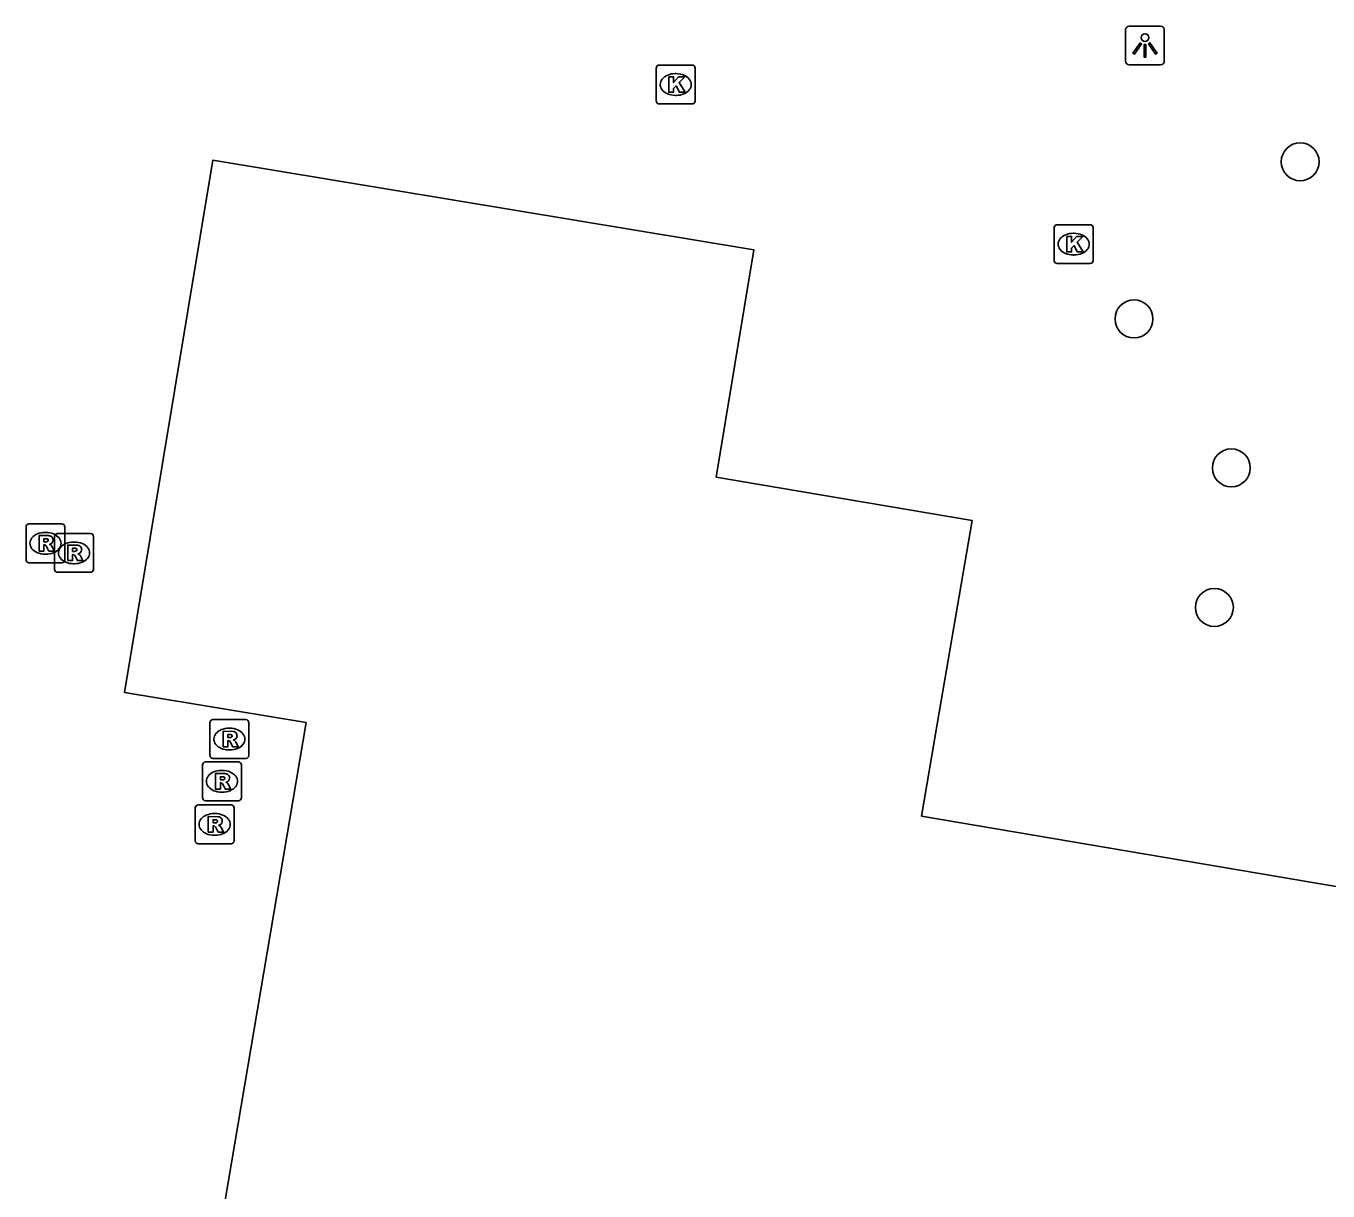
# Model space of a CAD drawing. Extents: x 161258 to 161838, y 380836 to 381727.
# Drawn here: x 161385.25 to 161418.8, y 380963.97 to 380993.97 of the extents above; entities that cross this region are included whole.
import ezdxf

# ---------------------------------------------------------------- set-up
doc = ezdxf.new("R2010")
doc.units = 0
for name, color, linetype in [('IMGEO_Boom', 7, 'Continuous'), ('IMGEO_Kolk', 7, 'Continuous'), ('IMGEO_Lichtpunt', 7, 'Continuous'), ('IMGEO_Pand', 7, 'Continuous'), ('IMGEO_Rioolput', 7, 'Continuous')]:
    doc.layers.add(name, color=color, linetype=linetype)

msp = doc.modelspace()

# ---------------------------------------------------------------- linework, layer by layer
at = {"layer": 'IMGEO_Boom'}
for centre in [(161418.081, 380990.471), (161413.8, 380986.425), (161416.307, 380982.589), (161415.87, 380978.995)]:
    msp.add_circle(centre, 0.489, dxfattribs=at)
at = {"layer": 'IMGEO_Kolk'}
for p, q in [((161401.492, 380992.036), (161401.492, 380992.888)), ((161401.567, 380992.962), (161402.419, 380992.962)), ((161402.493, 380992.888), (161402.493, 380992.036)), ((161401.98, 380992.742), (161402.005, 380992.742)), ((161402.003, 380992.182), (161401.978, 380992.182)), ((161402.419, 380991.962), (161401.567, 380991.962)), ((161411.821, 380988.851), (161412.673, 380988.851)), ((161411.746, 380987.925), (161411.746, 380988.777)), ((161412.234, 380988.631), (161412.259, 380988.631)), ((161412.747, 380988.777), (161412.747, 380987.925)), ((161412.673, 380987.851), (161411.821, 380987.851)), ((161412.257, 380988.071), (161412.232, 380988.071))]:
    msp.add_line(p, q, dxfattribs=at)
for points in [[(161401.492, 380992.036), (161401.492, 380992.888)], [(161401.567, 380992.962), (161402.419, 380992.962)], [(161402.493, 380992.888), (161402.493, 380992.036)], [(161401.813, 380992.662), (161401.936, 380992.662), (161401.936, 380992.511), (161402.066, 380992.662), (161402.23, 380992.662), (161402.084, 380992.511), (161402.237, 380992.262), (161402.085, 380992.262), (161402, 380992.426), (161401.936, 380992.359), (161401.936, 380992.262), (161401.813, 380992.262), (161401.813, 380992.662)], [(161402.419, 380991.962), (161401.567, 380991.962)], [(161411.821, 380988.851), (161412.673, 380988.851)], [(161411.746, 380987.925), (161411.746, 380988.777)], [(161412.067, 380988.551), (161412.19, 380988.551), (161412.19, 380988.4), (161412.32, 380988.551), (161412.484, 380988.551), (161412.338, 380988.4), (161412.491, 380988.151), (161412.339, 380988.151), (161412.254, 380988.315), (161412.19, 380988.248), (161412.19, 380988.151), (161412.067, 380988.151), (161412.067, 380988.551)], [(161412.747, 380988.777), (161412.747, 380987.925)], [(161412.673, 380987.851), (161411.821, 380987.851)]]:
    msp.add_lwpolyline(points, dxfattribs=at)
for centre, start, end in [((161401.569, 380992.886), 91.552, 178.448), ((161401.569, 380992.886), 91.552, 178.448), ((161402.417, 380992.886), 1.552, 88.448), ((161402.417, 380992.886), 1.552, 88.448), ((161401.569, 380992.038), 181.552, 268.448), ((161401.569, 380992.038), 181.552, 268.448), ((161402.417, 380992.038), 271.552, 358.448), ((161402.417, 380992.038), 271.552, 358.448), ((161411.823, 380988.775), 91.552, 178.448), ((161411.823, 380988.775), 91.552, 178.448), ((161412.671, 380988.775), 1.552, 88.448), ((161412.671, 380988.775), 1.552, 88.448), ((161411.823, 380987.927), 181.552, 268.448), ((161411.823, 380987.927), 181.552, 268.448), ((161412.671, 380987.927), 271.552, 358.448), ((161412.671, 380987.927), 271.552, 358.448)]:
    msp.add_arc(centre, 0.0765, start, end, dxfattribs=at)
for centre, major_axis, ratio, start_param, end_param in [((161401.979, 380992.462), (-0.387, 0.002), 0.722429, 4.712389, 7.853982), ((161402.004, 380992.462), (-0.39, 0.002), 0.717154, 1.570796, 4.712389), ((161412.233, 380988.351), (-0.387, 0.002), 0.722429, 4.712389, 7.853982), ((161412.258, 380988.351), (-0.39, 0.002), 0.717154, 1.570796, 4.712389)]:
    msp.add_ellipse(centre, major_axis=major_axis, ratio=ratio, start_param=start_param, end_param=end_param, dxfattribs=at)
at = {"layer": 'IMGEO_Lichtpunt'}
for p, q in [((161413.584, 380993.872), (161413.584, 380993.065)), ((161413.584, 380993.872), (161413.584, 380993.065)), ((161414.486, 380993.967), (161413.678, 380993.967)), ((161414.486, 380993.967), (161413.678, 380993.967)), ((161414.58, 380993.065), (161414.58, 380993.872)), ((161414.58, 380993.065), (161414.58, 380993.872)), ((161413.678, 380992.971), (161414.486, 380992.971)), ((161413.678, 380992.971), (161414.486, 380992.971))]:
    msp.add_line(p, q, dxfattribs=at)
for points in [[(161413.958, 380993.536), (161413.997, 380993.508), (161413.809, 380993.246), (161413.771, 380993.273), (161413.958, 380993.536)], [(161414.17, 380993.508), (161414.208, 380993.535), (161414.395, 380993.273), (161414.356, 380993.245), (161414.17, 380993.508)], [(161414.06, 380993.488), (161414.107, 380993.488), (161414.107, 380993.166), (161414.06, 380993.166), (161414.06, 380993.488)]]:
    msp.add_lwpolyline(points, dxfattribs=at)
msp.add_circle((161414.083, 380993.67), 0.0994, dxfattribs=at)
for centre, start, end in [((161413.678, 380993.872), 90, 180), ((161413.678, 380993.872), 90, 180), ((161414.486, 380993.872), 0, 90), ((161414.486, 380993.872), 0, 90), ((161413.678, 380993.065), 180, 270), ((161413.678, 380993.065), 180, 270), ((161414.486, 380993.065), 270, 0), ((161414.486, 380993.065), 270, 360)]:
    msp.add_arc(centre, 0.0946, start, end, dxfattribs=at)
at = {"layer": 'IMGEO_Pand'}
msp.add_lwpolyline([(161389.88, 380960.747), (161392.47, 380976.028), (161387.789, 380976.805), (161390.066, 380990.517), (161404.005, 380988.203), (161403.034, 380982.351), (161409.634, 380981.232), (161408.729, 380975.987), (161408.328, 380973.621), (161419.413, 380971.739)], dxfattribs=at)
at = {"layer": 'IMGEO_Rioolput'}
for p, q in [((161385.327, 380981.146), (161386.179, 380981.146)), ((161385.252, 380980.22), (161385.252, 380981.072)), ((161385.74, 380980.926), (161385.765, 380980.926)), ((161385.989, 380979.974), (161385.989, 380980.826)), ((161386.064, 380980.9), (161386.916, 380980.9)), ((161386.253, 380981.072), (161386.253, 380980.22)), ((161386.99, 380980.826), (161386.99, 380979.974)), ((161386.477, 380980.68), (161386.502, 380980.68)), ((161386.179, 380980.146), (161385.327, 380980.146)), ((161385.763, 380980.366), (161385.738, 380980.366)), ((161386.5, 380980.12), (161386.475, 380980.12)), ((161386.916, 380979.9), (161386.064, 380979.9)), ((161390.067, 380976.105), (161390.919, 380976.105)), ((161389.992, 380975.179), (161389.992, 380976.031)), ((161390.48, 380975.885), (161390.505, 380975.885)), ((161390.993, 380976.031), (161390.993, 380975.179)), ((161390.919, 380975.105), (161390.067, 380975.105)), ((161390.503, 380975.325), (161390.478, 380975.325)), ((161389.799, 380974.091), (161389.799, 380974.943)), ((161389.874, 380975.017), (161390.726, 380975.017)), ((161390.287, 380974.797), (161390.312, 380974.797)), ((161390.8, 380974.943), (161390.8, 380974.091)), ((161390.31, 380974.237), (161390.285, 380974.237)), ((161389.612, 380972.982), (161389.612, 380973.834)), ((161389.687, 380973.908), (161390.539, 380973.908)), ((161390.726, 380974.017), (161389.874, 380974.017)), ((161390.613, 380973.834), (161390.613, 380972.982)), ((161390.1, 380973.688), (161390.125, 380973.688)), ((161390.123, 380973.128), (161390.098, 380973.128)), ((161390.539, 380972.908), (161389.687, 380972.908))]:
    msp.add_line(p, q, dxfattribs=at)
for points in [[(161385.327, 380981.146), (161386.179, 380981.146)], [(161385.252, 380980.22), (161385.252, 380981.072)], [(161385.841, 380980.844), (161385.589, 380980.846), (161385.589, 380980.446)], [(161385.989, 380979.974), (161385.989, 380980.826)], [(161386.064, 380980.9), (161386.916, 380980.9)], [(161386.253, 380981.072), (161386.253, 380980.22)], [(161386.99, 380980.826), (161386.99, 380979.974)], [(161385.589, 380980.446), (161385.713, 380980.446), (161385.713, 380980.608), (161385.724, 380980.608)], [(161385.767, 380980.765), (161385.713, 380980.765), (161385.713, 380980.684)], [(161385.713, 380980.684), (161385.765, 380980.684)], [(161385.771, 380980.579), (161385.842, 380980.446), (161385.982, 380980.446), (161385.917, 380980.572)], [(161386.578, 380980.598), (161386.326, 380980.6), (161386.326, 380980.2)], [(161386.504, 380980.519), (161386.45, 380980.519), (161386.45, 380980.438)], [(161386.45, 380980.438), (161386.502, 380980.438)], [(161386.179, 380980.146), (161385.327, 380980.146)], [(161386.326, 380980.2), (161386.45, 380980.2), (161386.45, 380980.362), (161386.461, 380980.362)], [(161386.508, 380980.333), (161386.579, 380980.2), (161386.719, 380980.2), (161386.654, 380980.326)], [(161386.916, 380979.9), (161386.064, 380979.9)], [(161390.067, 380976.105), (161390.919, 380976.105)], [(161389.992, 380975.179), (161389.992, 380976.031)], [(161390.581, 380975.803), (161390.329, 380975.805), (161390.329, 380975.405)], [(161390.993, 380976.031), (161390.993, 380975.179)], [(161390.329, 380975.405), (161390.453, 380975.405), (161390.453, 380975.567), (161390.464, 380975.567)], [(161390.507, 380975.724), (161390.453, 380975.724), (161390.453, 380975.643)], [(161390.453, 380975.643), (161390.505, 380975.643)], [(161390.511, 380975.538), (161390.582, 380975.405), (161390.722, 380975.405), (161390.657, 380975.531)], [(161390.919, 380975.105), (161390.067, 380975.105)], [(161389.799, 380974.091), (161389.799, 380974.943)], [(161389.874, 380975.017), (161390.726, 380975.017)], [(161390.8, 380974.943), (161390.8, 380974.091)], [(161390.388, 380974.715), (161390.136, 380974.717), (161390.136, 380974.317)], [(161390.136, 380974.317), (161390.26, 380974.317), (161390.26, 380974.479), (161390.271, 380974.479)], [(161390.314, 380974.636), (161390.26, 380974.636), (161390.26, 380974.555)], [(161390.26, 380974.555), (161390.312, 380974.555)], [(161390.318, 380974.45), (161390.389, 380974.317), (161390.529, 380974.317), (161390.464, 380974.443)], [(161389.612, 380972.982), (161389.612, 380973.834)], [(161389.687, 380973.908), (161390.539, 380973.908)], [(161390.726, 380974.017), (161389.874, 380974.017)], [(161390.613, 380973.834), (161390.613, 380972.982)], [(161390.201, 380973.606), (161389.949, 380973.608), (161389.949, 380973.208)], [(161390.127, 380973.527), (161390.073, 380973.527), (161390.073, 380973.446)], [(161390.073, 380973.446), (161390.125, 380973.446)], [(161389.949, 380973.208), (161390.073, 380973.208), (161390.073, 380973.37), (161390.084, 380973.37)], [(161390.131, 380973.341), (161390.202, 380973.208), (161390.342, 380973.208), (161390.277, 380973.334)], [(161390.539, 380972.908), (161389.687, 380972.908)]]:
    msp.add_lwpolyline(points, dxfattribs=at)
for centre, radius, start, end in [((161385.329, 380981.07), 0.0765, 91.552, 178.448), ((161385.329, 380981.07), 0.0765, 91.552, 178.448), ((161386.177, 380981.07), 0.0765, 1.552, 88.448), ((161386.177, 380981.07), 0.0765, 1.552, 88.448), ((161385.84, 380980.734), 0.109, 350.3612, 89.416), ((161386.066, 380980.824), 0.0765, 91.552, 178.448), ((161386.066, 380980.824), 0.0765, 91.552, 178.448), ((161386.914, 380980.824), 0.0765, 1.552, 88.448), ((161386.914, 380980.824), 0.0765, 1.552, 88.448), ((161385.723, 380980.555), 0.0533, 26.0293, 88.6989), ((161385.749, 380980.873), 0.19, 274.7715, 282.9687), ((161385.773, 380980.669), 0.0964, 77.0061, 93.1865), ((161385.787, 380980.726), 0.0378, 276.6634, 79.6772), ((161385.838, 380980.734), 0.112, 277.5842, 350.9817), ((161385.822, 380980.519), 0.108, 29.5134, 73.7905), ((161386.486, 380980.627), 0.19, 274.7715, 282.9687), ((161386.51, 380980.423), 0.0964, 77.0061, 93.1865), ((161386.524, 380980.48), 0.0378, 276.6634, 79.6772), ((161386.577, 380980.488), 0.109, 350.3612, 89.416), ((161386.575, 380980.488), 0.112, 277.5842, 350.9817), ((161385.329, 380980.222), 0.0765, 181.552, 268.448), ((161385.329, 380980.222), 0.0765, 181.552, 268.448), ((161386.177, 380980.222), 0.0765, 271.552, 358.448), ((161386.177, 380980.222), 0.0765, 271.552, 358.448), ((161386.46, 380980.309), 0.0533, 26.0293, 88.6989), ((161386.559, 380980.273), 0.108, 29.5134, 73.7905), ((161386.066, 380979.976), 0.0765, 181.552, 268.448), ((161386.066, 380979.976), 0.0765, 181.552, 268.448), ((161386.914, 380979.976), 0.0765, 271.552, 358.448), ((161386.914, 380979.976), 0.0765, 271.552, 358.448), ((161390.069, 380976.029), 0.0765, 91.552, 178.448), ((161390.069, 380976.029), 0.0765, 91.552, 178.448), ((161390.917, 380976.029), 0.0765, 1.552, 88.448), ((161390.917, 380976.029), 0.0765, 1.552, 88.448), ((161390.58, 380975.693), 0.109, 350.3612, 89.416), ((161390.463, 380975.514), 0.0533, 26.0293, 88.6989), ((161390.489, 380975.832), 0.19, 274.7715, 282.9687), ((161390.513, 380975.628), 0.0964, 77.0061, 93.1865), ((161390.527, 380975.685), 0.0378, 276.6634, 79.6772), ((161390.578, 380975.693), 0.112, 277.5842, 350.9817), ((161390.562, 380975.478), 0.108, 29.5134, 73.7905), ((161390.069, 380975.181), 0.0765, 181.552, 268.448), ((161390.069, 380975.181), 0.0765, 181.552, 268.448), ((161390.917, 380975.181), 0.0765, 271.552, 358.448), ((161390.917, 380975.181), 0.0765, 271.552, 358.448), ((161389.876, 380974.941), 0.0765, 91.552, 178.448), ((161389.876, 380974.941), 0.0765, 91.552, 178.448), ((161390.724, 380974.941), 0.0765, 1.552, 88.448), ((161390.724, 380974.941), 0.0765, 1.552, 88.448), ((161390.27, 380974.426), 0.0533, 26.0293, 88.6989), ((161390.296, 380974.744), 0.19, 274.7715, 282.9687), ((161390.32, 380974.54), 0.0964, 77.0061, 93.1865), ((161390.334, 380974.597), 0.0378, 276.6634, 79.6772), ((161390.387, 380974.605), 0.109, 350.3612, 89.416), ((161390.385, 380974.605), 0.112, 277.5842, 350.9817), ((161390.369, 380974.39), 0.108, 29.5134, 73.7905), ((161389.876, 380974.093), 0.0765, 181.552, 268.448), ((161389.876, 380974.093), 0.0765, 181.552, 268.448), ((161390.724, 380974.093), 0.0765, 271.552, 358.448), ((161390.724, 380974.093), 0.0765, 271.552, 358.448), ((161389.689, 380973.832), 0.0765, 91.552, 178.448), ((161389.689, 380973.832), 0.0765, 91.552, 178.448), ((161390.537, 380973.832), 0.0765, 1.552, 88.448), ((161390.537, 380973.832), 0.0765, 1.552, 88.448), ((161390.109, 380973.635), 0.19, 274.7715, 282.9687), ((161390.133, 380973.431), 0.0964, 77.0061, 93.1865), ((161390.147, 380973.488), 0.0378, 276.6634, 79.6772), ((161390.2, 380973.496), 0.109, 350.3612, 89.416), ((161390.198, 380973.496), 0.112, 277.5842, 350.9817), ((161390.083, 380973.317), 0.0533, 26.0293, 88.6989), ((161390.182, 380973.281), 0.108, 29.5134, 73.7905), ((161389.689, 380972.984), 0.0765, 181.552, 268.448), ((161389.689, 380972.984), 0.0765, 181.552, 268.448), ((161390.537, 380972.984), 0.0765, 271.552, 358.448), ((161390.537, 380972.984), 0.0765, 271.552, 358.448)]:
    msp.add_arc(centre, radius, start, end, dxfattribs=at)
for centre, major_axis, ratio, start_param, end_param in [((161385.739, 380980.646), (-0.387, 0.002), 0.722429, 4.712389, 7.853982), ((161385.764, 380980.646), (-0.39, 0.002), 0.717154, 1.570796, 4.712389), ((161386.476, 380980.4), (-0.387, 0.002), 0.722429, 4.712389, 7.853982), ((161386.501, 380980.4), (-0.39, 0.002), 0.717154, 1.570796, 4.712389), ((161390.479, 380975.605), (-0.387, 0.002), 0.722429, 4.712389, 7.853982), ((161390.504, 380975.605), (-0.39, 0.002), 0.717154, 1.570796, 4.712389), ((161390.286, 380974.517), (-0.387, 0.002), 0.722429, 4.712389, 7.853982), ((161390.311, 380974.517), (-0.39, 0.002), 0.717154, 1.570796, 4.712389), ((161390.099, 380973.408), (-0.387, 0.002), 0.722429, 4.712389, 7.853982), ((161390.124, 380973.408), (-0.39, 0.002), 0.717154, 1.570796, 4.712389)]:
    msp.add_ellipse(centre, major_axis=major_axis, ratio=ratio, start_param=start_param, end_param=end_param, dxfattribs=at)

doc.saveas('drawing.dxf')
